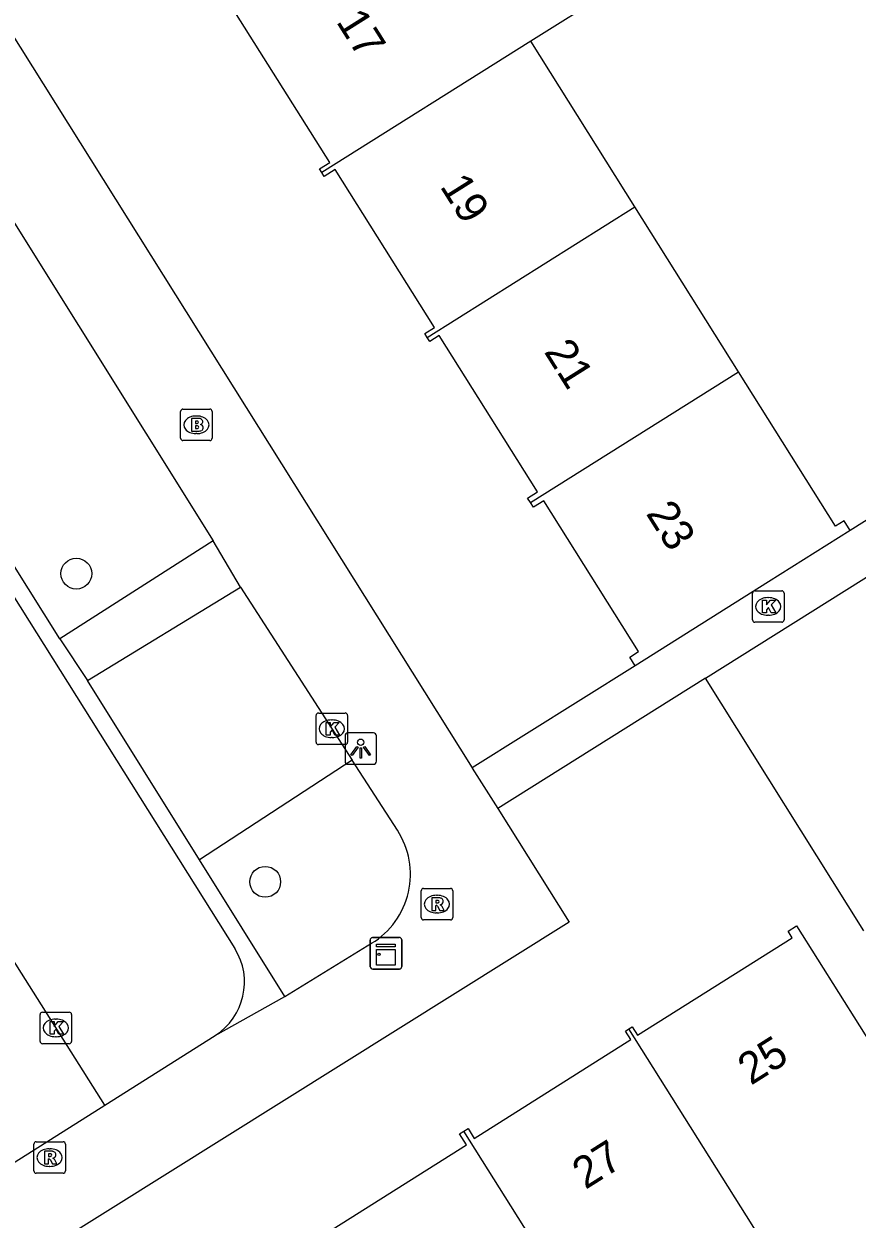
# Model space of a CAD drawing. Extents: x 160077 to 160945, y 386481 to 387498.
# Drawn here: x 160519 to 160545.43, y 386753.98 to 386791.9 of the extents above; entities that cross this region are included whole.
import ezdxf

# ---------------------------------------------------------------- set-up
doc = ezdxf.new("R2010")
doc.units = 0
for name, color, linetype in [('IMGEO_Boom', 7, 'Continuous'), ('IMGEO_Brandkraan', 7, 'Continuous'), ('IMGEO_Groenvoorziening', 7, 'Continuous'), ('IMGEO_Kast', 7, 'Continuous'), ('IMGEO_Kolk', 7, 'Continuous'), ('IMGEO_Lichtpunt', 7, 'Continuous'), ('IMGEO_Pand', 7, 'Continuous'), ('IMGEO_Pand_nummerreeks', 7, 'Continuous'), ('IMGEO_Rijbaan_lokaal_open', 7, 'Continuous'), ('IMGEO_Rioolput', 7, 'Continuous'), ('IMGEO_Voetpad_open', 7, 'Continuous')]:
    doc.layers.add(name, color=color, linetype=linetype)

msp = doc.modelspace()

# ---------------------------------------------------------------- linework, layer by layer
at = {"layer": 'IMGEO_Boom'}
for centre in [(160520.664, 386774.457), (160526.655, 386764.678)]:
    msp.add_circle(centre, 0.489, dxfattribs=at)
at = {"layer": 'IMGEO_Brandkraan'}
for p, q in [((160523.972, 386778.751), (160523.972, 386779.603)), ((160524.047, 386779.677), (160524.899, 386779.677)), ((160524.46, 386779.457), (160524.485, 386779.457)), ((160524.973, 386779.603), (160524.973, 386778.751)), ((160524.899, 386778.677), (160524.047, 386778.677)), ((160524.483, 386778.897), (160524.458, 386778.897))]:
    msp.add_line(p, q, dxfattribs=at)
for points in [[(160523.972, 386778.751), (160523.972, 386779.603)], [(160524.047, 386779.677), (160524.899, 386779.677)], [(160524.32, 386779.377), (160524.32, 386778.977), (160524.533, 386778.977)], [(160524.551, 386779.377), (160524.32, 386779.377)], [(160524.973, 386779.603), (160524.973, 386778.751)], [(160524.499, 386779.296), (160524.445, 386779.296), (160524.445, 386779.22)], [(160524.445, 386779.22), (160524.498, 386779.22)], [(160524.507, 386779.144), (160524.445, 386779.144), (160524.445, 386779.063)], [(160524.445, 386779.063), (160524.507, 386779.063)], [(160524.899, 386778.677), (160524.047, 386778.677)]]:
    msp.add_lwpolyline(points, dxfattribs=at)
for centre, radius, start, end in [((160524.049, 386779.601), 0.0765, 91.552, 178.448), ((160524.049, 386779.601), 0.0765, 91.552, 178.448), ((160524.555, 386779.232), 0.145, 59.4692, 91.5367), ((160524.58, 386779.279), 0.0922, 285.5137, 58.1501), ((160524.897, 386779.601), 0.0765, 1.552, 88.448), ((160524.897, 386779.601), 0.0765, 1.552, 88.448), ((160524.5, 386779.258), 0.0379, 267.8285, 90.9355), ((160524.508, 386779.103), 0.0404, 269.8759, 90.5077), ((160524.539, 386779.228), 0.251, 268.6676, 293.5347), ((160524.585, 386779.087), 0.105, 301.3115, 78.989), ((160524.049, 386778.753), 0.0765, 181.552, 268.448), ((160524.049, 386778.753), 0.0765, 181.552, 268.448), ((160524.897, 386778.753), 0.0765, 271.552, 358.448), ((160524.897, 386778.753), 0.0765, 271.552, 358.448)]:
    msp.add_arc(centre, radius, start, end, dxfattribs=at)
for centre, major_axis, ratio, start_param, end_param in [((160524.459, 386779.177), (-0.387, 0.002), 0.722429, 4.712389, 7.853982), ((160524.484, 386779.177), (-0.39, 0.002), 0.717154, 1.570796, 4.712389)]:
    msp.add_ellipse(centre, major_axis=major_axis, ratio=ratio, start_param=start_param, end_param=end_param, dxfattribs=at)
at = {"layer": 'IMGEO_Groenvoorziening'}
msp.add_lwpolyline([(160529.409, 386768.538), (160524.568, 386765.372)], dxfattribs=at)
at = {"layer": 'IMGEO_Kast'}
for p, q in [((160529.984, 386761.986), (160529.984, 386762.827)), ((160529.984, 386762.827), (160529.984, 386761.986)), ((160530.059, 386762.911), (160530.9, 386762.911)), ((160530.9, 386762.911), (160530.059, 386762.911)), ((160530.984, 386762.836), (160530.984, 386761.995)), ((160530.984, 386761.995), (160530.984, 386762.836)), ((160530.909, 386761.911), (160530.068, 386761.911)), ((160530.068, 386761.911), (160530.909, 386761.911))]:
    msp.add_line(p, q, dxfattribs=at)
for points in [[(160530.179, 386762.701), (160530.779, 386762.701), (160530.779, 386762.616), (160530.179, 386762.616), (160530.179, 386762.701)], [(160530.179, 386762.526), (160530.779, 386762.526), (160530.779, 386762.037), (160530.179, 386762.037), (160530.179, 386762.526)]]:
    msp.add_lwpolyline(points, dxfattribs=at)
msp.add_circle((160530.263, 386762.375), 0.0377, dxfattribs=at)
for centre, start, end in [((160530.062, 386762.833), 92.4484, 184.2845), ((160530.062, 386762.833), 92.4484, 184.2845), ((160530.906, 386762.833), 2.4484, 94.2845), ((160530.906, 386762.833), 2.4484, 94.2845), ((160530.062, 386761.989), 182.4484, 274.2845), ((160530.062, 386761.989), 182.4484, 274.2845), ((160530.906, 386761.989), 272.4484, 4.2845), ((160530.906, 386761.989), 272.4484, 4.2845)]:
    msp.add_arc(centre, 0.0779, start, end, dxfattribs=at)
at = {"layer": 'IMGEO_Kolk'}
for p, q in [((160542.107, 386772.988), (160542.107, 386773.84)), ((160542.182, 386773.914), (160543.034, 386773.914)), ((160542.595, 386773.694), (160542.62, 386773.694)), ((160543.108, 386773.84), (160543.108, 386772.988)), ((160543.034, 386772.914), (160542.182, 386772.914)), ((160542.618, 386773.134), (160542.593, 386773.134)), ((160528.266, 386769.108), (160528.266, 386769.96)), ((160528.341, 386770.034), (160529.193, 386770.034)), ((160529.267, 386769.96), (160529.267, 386769.108)), ((160528.754, 386769.814), (160528.779, 386769.814)), ((160528.777, 386769.254), (160528.752, 386769.254)), ((160529.193, 386769.034), (160528.341, 386769.034)), ((160519.515, 386759.617), (160519.515, 386760.469)), ((160519.59, 386760.543), (160520.442, 386760.543)), ((160520.516, 386760.469), (160520.516, 386759.617)), ((160520.003, 386760.323), (160520.028, 386760.323)), ((160520.026, 386759.763), (160520.001, 386759.763)), ((160520.442, 386759.543), (160519.59, 386759.543))]:
    msp.add_line(p, q, dxfattribs=at)
for points in [[(160542.107, 386772.988), (160542.107, 386773.84)], [(160542.182, 386773.914), (160543.034, 386773.914)], [(160543.108, 386773.84), (160543.108, 386772.988)], [(160542.428, 386773.614), (160542.551, 386773.614), (160542.551, 386773.463), (160542.681, 386773.614), (160542.845, 386773.614), (160542.699, 386773.463), (160542.852, 386773.214), (160542.7, 386773.214), (160542.615, 386773.378), (160542.551, 386773.311), (160542.551, 386773.214), (160542.428, 386773.214), (160542.428, 386773.614)], [(160543.034, 386772.914), (160542.182, 386772.914)], [(160528.266, 386769.108), (160528.266, 386769.96)], [(160528.341, 386770.034), (160529.193, 386770.034)], [(160529.267, 386769.96), (160529.267, 386769.108)], [(160528.587, 386769.734), (160528.71, 386769.734), (160528.71, 386769.583), (160528.84, 386769.734), (160529.004, 386769.734), (160528.858, 386769.583), (160529.011, 386769.334), (160528.859, 386769.334), (160528.774, 386769.498), (160528.71, 386769.431), (160528.71, 386769.334), (160528.587, 386769.334), (160528.587, 386769.734)], [(160529.193, 386769.034), (160528.341, 386769.034)], [(160519.515, 386759.617), (160519.515, 386760.469)], [(160519.59, 386760.543), (160520.442, 386760.543)], [(160520.516, 386760.469), (160520.516, 386759.617)], [(160519.836, 386760.243), (160519.959, 386760.243), (160519.959, 386760.092), (160520.089, 386760.243), (160520.253, 386760.243), (160520.107, 386760.092), (160520.26, 386759.843), (160520.108, 386759.843), (160520.023, 386760.007), (160519.959, 386759.94), (160519.959, 386759.843), (160519.836, 386759.843), (160519.836, 386760.243)], [(160520.442, 386759.543), (160519.59, 386759.543)]]:
    msp.add_lwpolyline(points, dxfattribs=at)
for centre, start, end in [((160542.184, 386773.838), 91.552, 178.448), ((160542.184, 386773.838), 91.552, 178.448), ((160543.032, 386773.838), 1.552, 88.448), ((160543.032, 386773.838), 1.552, 88.448), ((160542.184, 386772.99), 181.552, 268.448), ((160542.184, 386772.99), 181.552, 268.448), ((160543.032, 386772.99), 271.552, 358.448), ((160543.032, 386772.99), 271.552, 358.448), ((160528.343, 386769.958), 91.552, 178.448), ((160528.343, 386769.958), 91.552, 178.448), ((160529.191, 386769.958), 1.552, 88.448), ((160529.191, 386769.958), 1.552, 88.448), ((160528.343, 386769.11), 181.552, 268.448), ((160528.343, 386769.11), 181.552, 268.448), ((160529.191, 386769.11), 271.552, 358.448), ((160529.191, 386769.11), 271.552, 358.448), ((160519.592, 386760.467), 91.552, 178.448), ((160519.592, 386760.467), 91.552, 178.448), ((160520.44, 386760.467), 1.552, 88.448), ((160520.44, 386760.467), 1.552, 88.448), ((160519.592, 386759.619), 181.552, 268.448), ((160519.592, 386759.619), 181.552, 268.448), ((160520.44, 386759.619), 271.552, 358.448), ((160520.44, 386759.619), 271.552, 358.448)]:
    msp.add_arc(centre, 0.0765, start, end, dxfattribs=at)
for centre, major_axis, ratio, start_param, end_param in [((160542.594, 386773.414), (-0.387, 0.002), 0.722429, 4.712389, 7.853982), ((160542.619, 386773.414), (-0.39, 0.002), 0.717154, 1.570796, 4.712389), ((160528.753, 386769.534), (-0.387, 0.002), 0.722429, 4.712389, 7.853982), ((160528.778, 386769.534), (-0.39, 0.002), 0.717154, 1.570796, 4.712389), ((160520.002, 386760.043), (-0.387, 0.002), 0.722429, 4.712389, 7.853982), ((160520.027, 386760.043), (-0.39, 0.002), 0.717154, 1.570796, 4.712389)]:
    msp.add_ellipse(centre, major_axis=major_axis, ratio=ratio, start_param=start_param, end_param=end_param, dxfattribs=at)
at = {"layer": 'IMGEO_Lichtpunt'}
for p, q in [((160529.186, 386769.309), (160529.186, 386768.502)), ((160529.186, 386769.309), (160529.186, 386768.502)), ((160530.088, 386769.404), (160529.28, 386769.404)), ((160530.088, 386769.404), (160529.28, 386769.404)), ((160530.182, 386768.502), (160530.182, 386769.309)), ((160530.182, 386768.502), (160530.182, 386769.309)), ((160529.28, 386768.408), (160530.088, 386768.408)), ((160529.28, 386768.408), (160530.088, 386768.408))]:
    msp.add_line(p, q, dxfattribs=at)
for points in [[(160529.56, 386768.973), (160529.599, 386768.945), (160529.411, 386768.683), (160529.373, 386768.71), (160529.56, 386768.973)], [(160529.662, 386768.925), (160529.709, 386768.925), (160529.709, 386768.603), (160529.662, 386768.603), (160529.662, 386768.925)], [(160529.772, 386768.945), (160529.81, 386768.972), (160529.997, 386768.71), (160529.958, 386768.682), (160529.772, 386768.945)]]:
    msp.add_lwpolyline(points, dxfattribs=at)
msp.add_circle((160529.685, 386769.107), 0.0994, dxfattribs=at)
for centre, start, end in [((160529.28, 386769.309), 90, 180), ((160529.28, 386769.309), 90, 180), ((160530.088, 386769.309), 0, 90), ((160530.088, 386769.309), 0, 90), ((160529.28, 386768.502), 180, 270), ((160529.28, 386768.502), 180, 270), ((160530.088, 386768.502), 270, 0), ((160530.088, 386768.502), 270, 360)]:
    msp.add_arc(centre, 0.0946, start, end, dxfattribs=at)
at = {"layer": 'IMGEO_Pand'}
for points in [[(160531.807, 386796.552), (160534.313, 386798.126), (160537.583, 386792.921), (160535.077, 386791.347)], [(160528.45, 386787.178), (160528.377, 386787.294), (160528.702, 386787.499), (160525.566, 386792.477), (160525.351, 386792.338), (160525.279, 386792.445)], [(160535.077, 386791.347), (160528.45, 386787.178)], [(160538.379, 386786.092), (160535.077, 386791.347)], [(160531.793, 386781.949), (160531.715, 386782.072), (160532.022, 386782.265), (160528.872, 386787.278), (160528.524, 386787.059), (160528.45, 386787.178)], [(160531.793, 386781.949), (160538.379, 386786.092)], [(160541.666, 386780.859), (160538.379, 386786.092)], [(160535.068, 386776.709), (160534.978, 386776.853), (160535.293, 386777.051), (160532.175, 386782.013), (160531.872, 386781.823), (160531.793, 386781.949)], [(160535.068, 386776.709), (160541.666, 386780.859)], [(160545.21, 386775.821), (160545.017, 386776.128), (160544.746, 386775.958), (160541.666, 386780.859)], [(160538.386, 386771.533), (160538.214, 386771.807), (160538.493, 386771.982), (160535.486, 386776.768), (160535.16, 386776.563), (160535.068, 386776.709)], [(160540.613, 386771.134), (160549.5, 386776.712)], [(160545.21, 386775.821), (160542.62, 386774.194), (160538.386, 386771.533)], [(160545.641, 386763.122), (160540.613, 386771.134)], [(160538.189, 386760.009), (160538.293, 386760.074), (160538.457, 386759.814), (160543.366, 386762.906), (160543.236, 386763.113), (160543.503, 386763.281), (160546.167, 386759.051), (160547.802, 386756.455), (160549.418, 386753.889), (160544.139, 386750.564), (160542.335, 386753.428)], [(160532.951, 386756.763), (160533.086, 386756.848), (160533.28, 386756.539), (160538.253, 386759.671), (160538.083, 386759.942), (160538.189, 386760.009)], [(160542.335, 386753.428), (160538.189, 386760.009)], [(160527.701, 386753.494), (160527.847, 386753.593), (160528.086, 386753.215), (160533.035, 386756.331), (160532.817, 386756.678), (160532.951, 386756.763)], [(160537.121, 386750.144), (160532.951, 386756.763)]]:
    msp.add_lwpolyline(points, dxfattribs=at)
at = {"layer": 'IMGEO_Rijbaan_lokaal_open'}
for points in [[(160521.564, 386757.591), (160509.431, 386776.805), (160500, 386791.819), (160493.709, 386801.834), (160485.3, 386815.198)], [(160516.389, 386754.32), (160516.594, 386754.45), (160521.564, 386757.591)]]:
    msp.add_lwpolyline(points, dxfattribs=at)
at = {"layer": 'IMGEO_Rioolput'}
for p, q in [((160531.601, 386763.544), (160531.601, 386764.396)), ((160531.676, 386764.47), (160532.528, 386764.47)), ((160532.089, 386764.25), (160532.114, 386764.25)), ((160532.602, 386764.396), (160532.602, 386763.544)), ((160532.528, 386763.47), (160531.676, 386763.47)), ((160532.112, 386763.69), (160532.087, 386763.69)), ((160519.317, 386755.504), (160519.317, 386756.356)), ((160519.392, 386756.43), (160520.244, 386756.43)), ((160520.318, 386756.356), (160520.318, 386755.504)), ((160519.805, 386756.21), (160519.83, 386756.21)), ((160519.828, 386755.65), (160519.803, 386755.65)), ((160520.244, 386755.43), (160519.392, 386755.43))]:
    msp.add_line(p, q, dxfattribs=at)
for points in [[(160531.601, 386763.544), (160531.601, 386764.396)], [(160531.676, 386764.47), (160532.528, 386764.47)], [(160532.602, 386764.396), (160532.602, 386763.544)], [(160532.19, 386764.168), (160531.938, 386764.17), (160531.938, 386763.77)], [(160531.938, 386763.77), (160532.062, 386763.77), (160532.062, 386763.932), (160532.073, 386763.932)], [(160532.116, 386764.089), (160532.062, 386764.089), (160532.062, 386764.008)], [(160532.062, 386764.008), (160532.114, 386764.008)], [(160532.12, 386763.903), (160532.191, 386763.77), (160532.331, 386763.77), (160532.266, 386763.896)], [(160532.528, 386763.47), (160531.676, 386763.47)], [(160519.317, 386755.504), (160519.317, 386756.356)], [(160519.392, 386756.43), (160520.244, 386756.43)], [(160520.318, 386756.356), (160520.318, 386755.504)], [(160519.906, 386756.128), (160519.654, 386756.13), (160519.654, 386755.73)], [(160519.654, 386755.73), (160519.778, 386755.73), (160519.778, 386755.892), (160519.789, 386755.892)], [(160519.832, 386756.049), (160519.778, 386756.049), (160519.778, 386755.968)], [(160519.778, 386755.968), (160519.83, 386755.968)], [(160519.836, 386755.863), (160519.907, 386755.73), (160520.047, 386755.73), (160519.982, 386755.856)], [(160520.244, 386755.43), (160519.392, 386755.43)]]:
    msp.add_lwpolyline(points, dxfattribs=at)
for centre, radius, start, end in [((160531.678, 386764.394), 0.0765, 91.552, 178.448), ((160531.678, 386764.394), 0.0765, 91.552, 178.448), ((160532.526, 386764.394), 0.0765, 1.552, 88.448), ((160532.526, 386764.394), 0.0765, 1.552, 88.448), ((160532.072, 386763.879), 0.0533, 26.0293, 88.6989), ((160532.098, 386764.197), 0.19, 274.7715, 282.9687), ((160532.122, 386763.993), 0.0964, 77.0061, 93.1865), ((160532.136, 386764.05), 0.0378, 276.6634, 79.6772), ((160532.189, 386764.058), 0.109, 350.3612, 89.416), ((160532.187, 386764.058), 0.112, 277.5842, 350.9817), ((160532.171, 386763.843), 0.108, 29.5134, 73.7905), ((160531.678, 386763.546), 0.0765, 181.552, 268.448), ((160531.678, 386763.546), 0.0765, 181.552, 268.448), ((160532.526, 386763.546), 0.0765, 271.552, 358.448), ((160532.526, 386763.546), 0.0765, 271.552, 358.448), ((160519.394, 386756.354), 0.0765, 91.552, 178.448), ((160519.394, 386756.354), 0.0765, 91.552, 178.448), ((160520.242, 386756.354), 0.0765, 1.552, 88.448), ((160520.242, 386756.354), 0.0765, 1.552, 88.448), ((160519.788, 386755.839), 0.0533, 26.0293, 88.6989), ((160519.814, 386756.157), 0.19, 274.7715, 282.9687), ((160519.838, 386755.953), 0.0964, 77.0061, 93.1865), ((160519.852, 386756.01), 0.0378, 276.6634, 79.6772), ((160519.905, 386756.018), 0.109, 350.3612, 89.416), ((160519.903, 386756.018), 0.112, 277.5842, 350.9817), ((160519.887, 386755.803), 0.108, 29.5134, 73.7905), ((160519.394, 386755.506), 0.0765, 181.552, 268.448), ((160519.394, 386755.506), 0.0765, 181.552, 268.448), ((160520.242, 386755.506), 0.0765, 271.552, 358.448), ((160520.242, 386755.506), 0.0765, 271.552, 358.448)]:
    msp.add_arc(centre, radius, start, end, dxfattribs=at)
for centre, major_axis, ratio, start_param, end_param in [((160532.088, 386763.97), (-0.387, 0.002), 0.722429, 4.712389, 7.853982), ((160532.113, 386763.97), (-0.39, 0.002), 0.717154, 1.570796, 4.712389), ((160519.804, 386755.93), (-0.387, 0.002), 0.722429, 4.712389, 7.853982), ((160519.829, 386755.93), (-0.39, 0.002), 0.717154, 1.570796, 4.712389)]:
    msp.add_ellipse(centre, major_axis=major_axis, ratio=ratio, start_param=start_param, end_param=end_param, dxfattribs=at)
at = {"layer": 'IMGEO_Voetpad_open'}
for points in [[(160493.843, 386831.09), (160500, 386821.271), (160533.22, 386768.294)], [(160492.571, 386815.272), (160500, 386803.462), (160525.691, 386762.559)], [(160512.129, 386796.086), (160525.003, 386775.498)], [(160520.143, 386772.386), (160507.211, 386793.022)], [(160551.285, 386779.638), (160545.21, 386775.821)], [(160525.003, 386775.498), (160520.143, 386772.386)], [(160525.866, 386774.021), (160525.003, 386775.498)], [(160521.015, 386771.06), (160525.866, 386774.021)], [(160525.866, 386774.021), (160529.409, 386768.538)], [(160520.143, 386772.386), (160521.015, 386771.06)], [(160538.386, 386771.533), (160533.22, 386768.294)], [(160524.568, 386765.372), (160521.015, 386771.06)], [(160540.613, 386771.134), (160534.032, 386766.999)], [(160530.848, 386766.312), (160529.409, 386768.538)], [(160533.22, 386768.294), (160533.223, 386768.289), (160534.032, 386766.999)], [(160534.032, 386766.999), (160536.292, 386763.395), (160518.121, 386752.027), (160514.882, 386750), (160500, 386740.689), (160498.1, 386739.5)], [(160527.273, 386761.043), (160524.568, 386765.372)], [(160527.273, 386761.043), (160530.03, 386762.727)], [(160525.066, 386759.804), (160527.273, 386761.043)], [(160521.564, 386757.591), (160525.066, 386759.804)]]:
    msp.add_lwpolyline(points, dxfattribs=at)
for centre, radius, start, end in [((160528.689, 386764.919), 2.57, 301.4624, 32.831), ((160523.998, 386761.495), 2, 302.2902, 32.1462)]:
    msp.add_arc(centre, radius, start, end, dxfattribs=at)

# ---------------------------------------------------------------- texts
at = {"layer": 'IMGEO_Pand_nummerreeks'}
for s, rotation, p in [('17', 302.1943, (160528.887, 386791.971)), ('19', 302.1919, (160532.178, 386786.743)), ('21', 302.1919, (160535.48, 386781.496)), ('23', 302.1919, (160538.712, 386776.364)), ('25', 32.2117, (160542.058, 386758.206)), ('27', 32.2101, (160536.81, 386754.9))]:
    msp.add_text(s, height=1, rotation=rotation, dxfattribs=at).set_placement(p)

doc.saveas('drawing.dxf')
